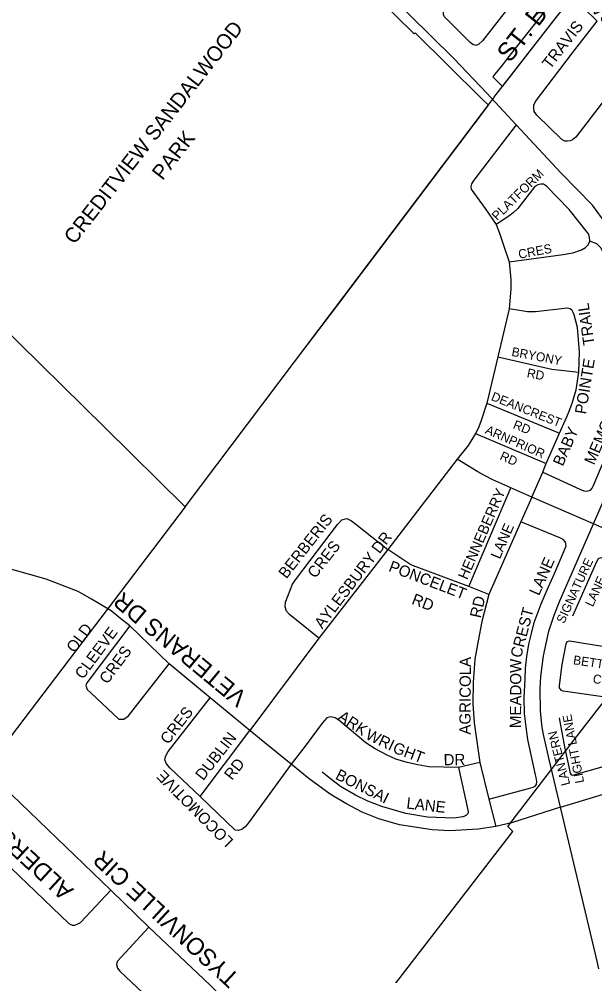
# Model space of a CAD drawing. Extents: x 586326 to 623965, y 4819854 to 4857850.
# Drawn here: x 593675 to 594445, y 4836331 to 4837612 of the extents above; entities that cross this region are included whole.
import ezdxf

# ---------------------------------------------------------------- set-up
doc = ezdxf.new("R2010")
doc.units = 0
for name, color, linetype in [('Lots_Concessions', 7, 'Continuous'), ('Major Rds and Hwys', 7, 'Continuous'), ('Minor Rd Lbls', 7, 'Continuous'), ('Minor Rds', 7, 'Continuous'), ('Park Lbls', 7, 'Continuous'), ('Park Outlines', 7, 'Continuous'), ('Proposed Secondary Rds', 7, 'Continuous'), ('School Syms_Lbls', 7, 'Continuous'), ('Secondary Rds Lbls', 7, 'Continuous')]:
    doc.layers.add(name, color=color, linetype=linetype)

msp = doc.modelspace()

# ---------------------------------------------------------------- linework, layer by layer
at = {"layer": 'Lots_Concessions'}
for p, q in [((594382.3, 4837599.8), (594730.1, 4838046.4)), ((594310, 4837506.9), (594382.3, 4837599.8)), ((594043.5, 4837153.1), (594310.1, 4837506.7)), ((593897.2, 4836959), (594043.5, 4837153.1)), ((594417.8, 4836647.1), (594682.2, 4836989.1)), ((593897.2, 4836959), (593551.6, 4836504.2)), ((594328.7, 4836531), (594417.8, 4836647.1)), ((594125.3, 4836252), (594335.6, 4836524.4)), ((594335.6, 4836524.4), (594328.7, 4836531))]:
    msp.add_line(p, q, dxfattribs=at)
at = {"layer": 'Major Rds and Hwys'}
for points in [[(594340.1, 4837470.3), (594300.7, 4837512.7), (594256.8, 4837559.3), (594166.7, 4837648.6)], [(594400.3, 4837405.9), (594340.1, 4837470.3)], [(594501, 4837245.8), (594487, 4837285.6), (594473.4, 4837315.5), (594460.3, 4837337.8), (594442.1, 4837362.7), (594400.3, 4837405.9)], [(594443.4, 4836936), (594487.6, 4837037.3), (594493.9, 4837053.8), (594499.4, 4837070.7), (594503.6, 4837086.2), (594507.5, 4837104.9), (594510.3, 4837124.2), (594512.1, 4837146.1), (594512.2, 4837171.9), (594511.2, 4837188.3), (594509, 4837206.8), (594505.4, 4837227.2), (594501, 4837245.8)], [(594399.2, 4836557), (594384, 4836620.5), (594376.7, 4836653.9), (594375, 4836663.6), (594372.8, 4836685.2), (594372.1, 4836715.9), (594372.9, 4836731.7), (594376.4, 4836759.5), (594383.7, 4836792.3), (594390.7, 4836813.9), (594398.3, 4836832.9), (594443.4, 4836936)], [(594450.7, 4836340.4), (594448.3, 4836350.6), (594399.2, 4836557)]]:
    msp.add_lwpolyline(points, dxfattribs=at)
at = {"layer": 'Minor Rds'}
for points in [[(594372.9, 4837683.2), (594295.1, 4837582.8), (594290.2, 4837578.7), (594286.3, 4837576.8), (594282, 4837578), (594278.3, 4837580.7), (594243.6, 4837615.4), (594242.8, 4837618.3), (594242.7, 4837622.1), (594244.5, 4837625.9), (594326.3, 4837730.9)], [(594372.9, 4837683.2), (594448.2, 4837609.1)], [(594499.3, 4837557.4), (594419.7, 4837453.8), (594415.5, 4837450.6), (594412.2, 4837448.9), (594408.6, 4837448.5), (594405.2, 4837448.5), (594401.3, 4837450.9), (594367.9, 4837483.3), (594364.3, 4837488.5), (594363.5, 4837492.5), (594363.8, 4837496.9), (594366, 4837501.7), (594415.2, 4837566.9), (594448.2, 4837609.1)], [(594340.1, 4837470.3), (594283.3, 4837396.2), (594280.4, 4837391.6), (594279.3, 4837387.7), (594280, 4837384.4), (594283.1, 4837379.7), (594298.5, 4837358.5), (594313.2, 4837336.9)], [(594438.8, 4837314.7), (594438.2, 4837320.1), (594436.8, 4837324.6), (594410.9, 4837357.3), (594380.4, 4837388.2), (594376.5, 4837390.9), (594372.9, 4837391.2), (594369.2, 4837390.2), (594365.1, 4837387.7), (594342.3, 4837358.6), (594336.2, 4837352.7), (594330, 4837348), (594313.2, 4837336.9)], [(594313.2, 4837336.9), (594317.6, 4837325.3), (594323.9, 4837306.8), (594330.6, 4837286.9)], [(594330.6, 4837286.9), (594403, 4837297), (594415.9, 4837299.3), (594427.6, 4837303.1), (594432.6, 4837306.3), (594436.2, 4837310), (594438.8, 4837314.7)], [(594375.7, 4837005.4), (594425.2, 4836982.8), (594430.5, 4836980.6), (594433.9, 4836980), (594436.6, 4836980.2), (594439.4, 4836981.4), (594441.8, 4836983.8), (594442.9, 4836986.7), (594471.8, 4837054.1), (594478.7, 4837072.1), (594481.4, 4837082.7), (594486.5, 4837109), (594489.6, 4837132), (594491.7, 4837156.8), (594490.8, 4837185.5), (594486.3, 4837214.1), (594480.2, 4837239.7), (594474.3, 4837259.4), (594465.4, 4837281.9), (594453.2, 4837305.8), (594447.9, 4837311.3), (594438.8, 4837314.7)], [(594330.6, 4837286.9), (594333, 4837262.8), (594332.7, 4837250.9), (594330.7, 4837223.9)], [(594330.7, 4837223.9), (594315.6, 4837159.9)], [(594424, 4837139.2), (594424.8, 4837166.6), (594421.9, 4837199.3), (594417.8, 4837216.1), (594416.5, 4837219), (594414.9, 4837221.9), (594412.4, 4837223.9), (594409, 4837225), (594404.6, 4837224.6), (594365.8, 4837220.3), (594355.4, 4837220.1), (594347.1, 4837221.2), (594330.7, 4837223.9)], [(594315.6, 4837159.9), (594300.9, 4837097.8)], [(594315.6, 4837159.9), (594387.7, 4837143.4), (594424, 4837139.2)], [(594397.9, 4837057.4), (594407.9, 4837079.4), (594412, 4837089.1), (594415.5, 4837099.2), (594420.4, 4837115.7), (594424, 4837139.2)], [(594300.9, 4837097.8), (594292.6, 4837073.3)], [(594300.9, 4837097.8), (594397.9, 4837057.4)], [(594292.6, 4837073.3), (594289.4, 4837064), (594285.4, 4837057.2)], [(594285.4, 4837057.2), (594276, 4837041.2), (594261.3, 4837022.9)], [(594285.4, 4837057.2), (594380.2, 4837016.8)], [(594380.2, 4837016.8), (594397.9, 4837057.4)], [(594261.3, 4837022.9), (594168.1, 4836901.8)], [(594333.1, 4836984.6), (594308.7, 4836995), (594297.5, 4837000.7), (594288.9, 4837005.8), (594261.3, 4837022.9)], [(594375.7, 4837005.4), (594380.2, 4837016.8)], [(594361, 4836971.9), (594375.7, 4837005.4)], [(594276.7, 4836852.3), (594333.1, 4836984.6)], [(594361, 4836971.9), (594333.1, 4836984.6)], [(594361, 4836971.9), (594346.4, 4836938.9)], [(594443.4, 4836936), (594361, 4836971.9)], [(594076, 4836783.2), (594036.7, 4836815), (594032.7, 4836819.3), (594030.8, 4836824.9), (594031.5, 4836831.2), (594040.9, 4836855.3), (594046.2, 4836863.1), (594100.9, 4836935.2), (594106.9, 4836941.4), (594113.4, 4836943.3), (594119.9, 4836940.4), (594125.5, 4836935.6), (594168.1, 4836901.8)], [(594346.4, 4836938.9), (594303.6, 4836841.5)], [(594366.8, 4836596.3), (594365.9, 4836600.3), (594355.6, 4836647.2), (594353.3, 4836664.5), (594351, 4836682.4), (594350.9, 4836703), (594352.2, 4836728.4), (594352.7, 4836743), (594354.5, 4836758.4), (594357.1, 4836775.2), (594360.4, 4836789.3), (594364.2, 4836804), (594373.6, 4836829.1), (594381.5, 4836848), (594391.2, 4836869.9), (594403.9, 4836899), (594407, 4836906.8), (594405.9, 4836911.5), (594402.9, 4836915), (594398.5, 4836917.5), (594346.4, 4836938.9)], [(594523.5, 4836901.2), (594509.2, 4836907.4), (594443.4, 4836936)], [(594168.1, 4836901.8), (594076, 4836783.2)], [(594276.7, 4836852.3), (594199.1, 4836881.1), (594168.1, 4836901.8)], [(594415.9, 4836813.2), (594447.9, 4836885.9), (594450.2, 4836889.7), (594453.3, 4836891.1), (594457.4, 4836889.9), (594508.9, 4836867.5)], [(594303.6, 4836841.5), (594276.7, 4836852.3)], [(594303.6, 4836841.5), (594294.2, 4836805.4), (594289.1, 4836779.6), (594284.9, 4836755), (594282.3, 4836723.9), (594282.1, 4836695), (594284, 4836669.7), (594291.2, 4836616.4)], [(593823.2, 4836799.5), (593765.7, 4836723.3), (593764.2, 4836719.5), (593766.1, 4836714.5), (593770.7, 4836710), (593808.5, 4836674.4), (593814.9, 4836674.7), (593821.1, 4836678.9), (593833.8, 4836695.2), (593875.6, 4836748.6)], [(594076, 4836783.2), (593983.5, 4836659.6)], [(594459.2, 4836704.3), (594402.9, 4836712.3), (594400.5, 4836713.2), (594398.7, 4836715.1), (594398, 4836716.7), (594398, 4836719.8), (594401.6, 4836748), (594407, 4836775.3), (594408.2, 4836778.7), (594411.5, 4836779.7), (594441.6, 4836774.7), (594466.9, 4836770.7)], [(593917.1, 4836571.1), (593877.2, 4836609.1), (593872.3, 4836614.8), (593870, 4836620.2), (593870.8, 4836624.8), (593874.5, 4836631.3), (593930.7, 4836703.2)], [(594262.8, 4836609.7), (594223.2, 4836610.7), (594208.4, 4836613.3), (594194, 4836616.8), (594179.2, 4836621.1), (594167.5, 4836626.6), (594151.3, 4836635), (594138.8, 4836642.9), (594102.9, 4836673.1), (594097.8, 4836676.4), (594092.1, 4836677.9), (594086.7, 4836676.4), (594080.6, 4836669.2), (594057.6, 4836638.3), (594038.9, 4836614.3)], [(594397.7, 4836676.5), (594404.7, 4836637.4), (594412.4, 4836602.1), (594413.5, 4836600.2), (594415.2, 4836599.6), (594417.3, 4836600.2), (594475.7, 4836616.6)], [(593917.1, 4836571.1), (593983.5, 4836659.6)], [(594038.9, 4836614.3), (593981.9, 4836535.8), (593977.6, 4836530.5), (593972.8, 4836527), (593968.3, 4836525.4), (593963.8, 4836525.8), (593917.1, 4836571.1)], [(594291.2, 4836616.4), (594262.8, 4836609.7)], [(594291.2, 4836616.4), (594303.5, 4836567.5)], [(593797.7, 4836445.7), (593640.8, 4836596.7), (593629.6, 4836606.1)], [(594262.8, 4836609.7), (594276, 4836550.9), (594275.7, 4836549.1), (594274.7, 4836547.4), (594273.4, 4836545.9), (594272.3, 4836545.2), (594268.7, 4836543.8), (594256.5, 4836541.9), (594221.6, 4836543.5), (594192.5, 4836548.5), (594160.4, 4836557.8), (594141.7, 4836564.9), (594125.2, 4836572.9), (594105, 4836584.4), (594091.5, 4836594.8), (594080.5, 4836603.5)], [(594303.5, 4836567.5), (594356.4, 4836581.8), (594362.7, 4836583.7), (594365.4, 4836585), (594367.2, 4836587.3), (594367.6, 4836591), (594366.8, 4836596.3)], [(594303.5, 4836567.5), (594312.7, 4836530.9)], [(593586.4, 4836549.7), (593741.4, 4836401.1), (593746, 4836398.9), (593749.5, 4836398.9), (593753.6, 4836400.4), (593757.1, 4836402.5), (593797.7, 4836445.7)], [(593848.7, 4836396), (593797.7, 4836445.7)], [(593848.7, 4836396), (593806.3, 4836349.9), (593805.2, 4836346.3), (593806.6, 4836341.1), (593809.9, 4836337.1), (593817.9, 4836329.5), (593876.9, 4836273.8), (593881.7, 4836269), (593918.7, 4836227.6), (593921.9, 4836225.3)], [(593921.9, 4836225.3), (593925.5, 4836224), (593930.6, 4836225.2), (593968.2, 4836237.3), (593980.4, 4836241.6), (593984.9, 4836245.2), (593988.1, 4836249.5), (593988.4, 4836253.9), (593987, 4836258.2), (593983.3, 4836263.2), (593969.7, 4836275.7), (593963.5, 4836282.4), (593947.1, 4836301.7), (593930.6, 4836318.4), (593848.7, 4836396)]]:
    msp.add_lwpolyline(points, dxfattribs=at)
at = {"layer": 'Park Outlines'}
for points in [[(593897.2, 4836959), (594043.5, 4837153.1), (594101.3, 4837229.6), (594301.5, 4837495.2), (594302.8, 4837496.9), (594293.8, 4837505.8), (594205.1, 4837593.7), (594203.6, 4837592.2), (594203.6, 4837592.2), (594132.2, 4837663), (594133.7, 4837664.5), (594044.6, 4837752.7), (593985.8, 4837693.4), (593934.2, 4837744.5), (593991, 4837801.7), (593993.1, 4837803.8), (593865.2, 4837930.5), (593453.3, 4837397.1), (593460.9, 4837389.6), (593675.2, 4837177.9), (593789.5, 4837065.2)], [(594321.7, 4837521.9), (594382.3, 4837599.8), (594409.2, 4837634.3), (594409, 4837634.5), (594396.9, 4837646.5), (594389.7, 4837637.3), (594382.9, 4837628.7), (594376.1, 4837620), (594369.3, 4837611.4), (594362.5, 4837602.8), (594355.7, 4837594.1), (594348.8, 4837585.5), (594342, 4837576.9), (594335.2, 4837568.2), (594328.4, 4837559.6), (594321.6, 4837550.9), (594311.6, 4837538.2), (594308.8, 4837534.7)]]:
    msp.add_lwpolyline(points, close=True, dxfattribs=at)
at = {"layer": 'Proposed Secondary Rds'}
for points in [[(593793.7, 4836822.3), (593771.9, 4836835.5), (593753.9, 4836845.4), (593710.9, 4836862.1), (593649.4, 4836879.4)], [(593823.2, 4836799.5), (593811.2, 4836808.9), (593798.1, 4836819.7), (593793.7, 4836822.3)], [(593875.6, 4836748.6), (593823.2, 4836799.5)], [(593930.7, 4836703.2), (593875.6, 4836748.6)], [(593983.5, 4836659.6), (593930.7, 4836703.2)], [(594038.9, 4836614.3), (593996.7, 4836648.8), (593983.5, 4836659.6)], [(594184.1, 4836533.1), (594156.2, 4836541.2), (594134.1, 4836550), (594111.9, 4836561.7), (594091.1, 4836574), (594063.1, 4836594.6), (594038.9, 4836614.3)], [(594399.2, 4836557), (594486.5, 4836583)], [(594399.2, 4836557), (594333.7, 4836535.9), (594312.7, 4836530.9)], [(594312.7, 4836530.9), (594289.2, 4836527.4), (594251.2, 4836525), (594227.6, 4836526.5), (594184.1, 4836533.1)]]:
    msp.add_lwpolyline(points, dxfattribs=at)

# ---------------------------------------------------------------- texts
at = {"layer": 'Minor Rd Lbls'}
for s, height, rotation, p in [('LEAGATE', 16.83, 134.6936, (594504, 4837582.8)), ('TRAVIS', 15.3, 52.1527, (594385.5, 4837544)), ('PLATFORM', 12.2, 44.3528, (594314.6, 4837341.6)), ('CRES', 12.2, 10.6592, (594344.1, 4837291)), ('TRAIL', 15.06, 98.1517, (594445, 4837176.3)), ('BRYONY', 12, 349.1441, (594333.2, 4837161.2)), ('POINTE', 15.06, 80.7251, (594433.3, 4837082.3)), ('RD', 12, 349.1441, (594353.7, 4837132.7)), ('DEANCREST', 12, 338.29, (594305.6, 4837102.1)), ('MEMORY', 15.06, 66.5173, (594444.3, 4837014.1)), ('RD', 12, 338.29, (594334.9, 4837064.4)), ('ARNPRIOR', 12, 336.3316, (594297.6, 4837057.7)), ('BABY', 15.06, 66.5173, (594402.4, 4837012.4)), ('RD', 12, 336.3316, (594317.2, 4837022.7)), ('HENNEBERRY', 14, 66.5867, (594274.5, 4836860.4)), ('BERBERIS', 15.06, 51.8987, (594032.5, 4836861.7)), ('LANE', 14, 66.5867, (594318.1, 4836888)), ('AYLESBURY DR', 15.057, 52.7411, (594080.6, 4836794.6)), ('CRES', 15.06, 51.8987, (594071.2, 4836862.2)), ('PONCELET', 15.06, 339.133, (594168.3, 4836873.3)), ('LANE', 15.06, 65.9408, (594370.5, 4836839)), ('SIGNATURE', 12, 65.1799, (594404.2, 4836801.7)), ('LANE', 12, 65.1799, (594442.6, 4836824.2)), ('RD', 15.06, 339.133, (594199.1, 4836829.3)), ('RD', 15.06, 77.2514, (594292.5, 4836809.2)), ('CREST', 15.06, 75.359, (594346.5, 4836755.7)), ('OLD', 15.06, 53.4298, (593749.1, 4836762.5)), ('CLEEVE', 15.06, 53.4298, (593760.3, 4836727.1)), ('CRES', 15.06, 53.4298, (593793, 4836720.6)), ('AGRICOLA', 15.06, 89.7281, (594279, 4836653.9)), ('MEADOW', 15.06, 89.739, (594346.6, 4836662.6)), ('BETTERTON', 12, 351.4634, (594415.7, 4836748.3)), ('CRES', 12, 351.4634, (594442, 4836723.1)), ('CRES', 15.06, 51.8987, (593874.2, 4836639.9)), ('ARK', 15.06, 326.1653, (594100.2, 4836674.7)), ('LIGHT LANE', 12, 100.7102, (594431.1, 4836590)), ('DUBLIN', 15.06, 51.8987, (593921.2, 4836591.5)), ('WRI', 15.06, 334.604, (594137.2, 4836648.8)), ('LANTERN ', 12, 104.3135, (594412.5, 4836587.3)), ('GHT', 15.06, 339.1334, (594173.7, 4836630.5)), ('DR', 15.06, 0.6851, (594243, 4836612.8)), ('ALDERSGATE DR', 22.95, 137.2435, (593749, 4836446.6)), ('RD', 15.06, 51.8987, (593959.8, 4836591.9)), ('LOCOMOTIVE', 15.06, 134.8539, (593962.8, 4836512.4)), ('BONSAI', 15.06, 333.3475, (594096.9, 4836595.1)), ('LANE', 15.06, 353.5207, (594192.6, 4836555)), ('TYSONVILLE CIR', 22.95, 137.2435, (593971.2, 4836330.3))]:
    msp.add_text(s, height=height, rotation=rotation, dxfattribs=at).set_placement(p)
at = {"layer": 'Park Lbls'}
for s, height, p in [('CREDITVIEW SANDALWOOD', 19.992, (593748.9, 4837309.3)), (' PARK', 19.99, (593862.2, 4837389.3))]:
    msp.add_text(s, height=height, rotation=52, dxfattribs=at).set_placement(p)
at = {"layer": 'School Syms_Lbls'}
msp.add_text('ST. BONAVENTURE CATHOLIC SCHOOL', height=25, rotation=52, dxfattribs=at).set_placement((594331.8, 4837552.6))
at = {"layer": 'Secondary Rds Lbls'}
msp.add_text('VETERANS DR', height=22.95, rotation=140.3416, dxfattribs=at).set_placement((593981.5, 4836707.1))

doc.saveas('drawing.dxf')
